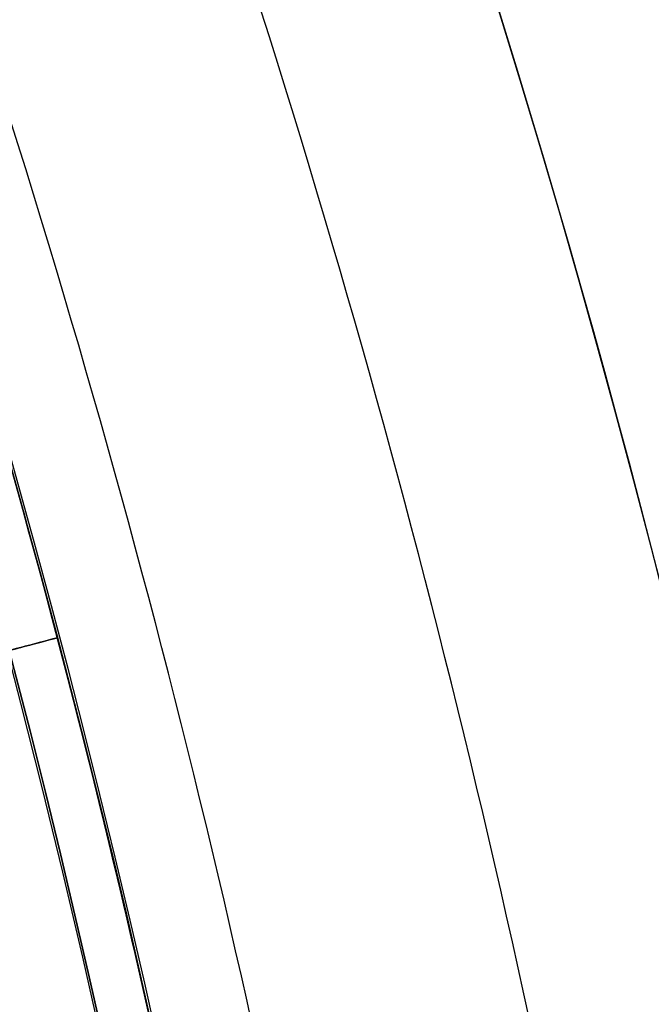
# Model space of a CAD drawing. Header units: millimetres. Extents: x -1649 to 240, y -242 to 238.
# Tile 1009 of 1056: x 21.06 to 22.38, y 2.99 to 5.04. Entities that reach past the tile are written whole.
import ezdxf

# ---------------------------------------------------------------- set-up
doc = ezdxf.new("R2010")
doc.units = ezdxf.units.MM
for name, color, linetype, true_color in [('BOMBILLA', 7, 'Continuous', 0xfff700), ('NEGRO', 7, 'Continuous', 0x292828), ('PANTALLA', 7, 'Continuous', 0xffffff)]:
    doc.layers.add(name, color=color, linetype=linetype, true_color=true_color)

# ---------------------------------------------------------------- blocks, each defined once
blk = doc.blocks.new('DOME M 29914')
at = {"layer": 'BOMBILLA', "extrusion": (0, 0, -1)}
blk.add_arc((-12.50152331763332, -0.01811837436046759, -330.6345638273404), 24.05871559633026, 0.8118392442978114, 180.8118392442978, dxfattribs=at)
at = {"layer": 'NEGRO', "extrusion": (0, 0, -1)}
for centre, radius, start, end in [((-12.49999999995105, -1.341600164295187e-10, -253.25), 211.4999999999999, 292.5907274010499, 112.5907273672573), ((-12.49999999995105, -1.341600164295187e-10, -253.5), 210, 329.857864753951, 149.8578647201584), ((-12.49999999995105, -1.341600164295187e-10, -253.25), 210.4999999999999, 292.5907274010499, 112.5907273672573), ((-12.49999999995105, -1.341600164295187e-10, -253.5), 206, 329.857864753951, 149.8578647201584), ((-12.49999999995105, -1.341600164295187e-10, -247), 199.5, 292.5907274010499, 112.5907273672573), ((-12.49999999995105, -1.341500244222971e-10, -258.5), 211.5, 292.590727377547, 112.5907273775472), ((-12.49999999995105, -1.341506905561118e-10, -248), 210.5, 292.590727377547, 112.5907273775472), ((-12.49999999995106, -1.341466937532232e-10, -258.4999999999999), 210.5, 292.5907273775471, 112.5907273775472), ((-12.49999999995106, -1.341513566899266e-10, -247.5), 199.5, 292.5907273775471, 112.5907273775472), ((-12.49999999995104, -1.341606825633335e-10, -259.5), 210, 329.8578647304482, 149.8578647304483), ((-12.49999999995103, -1.341431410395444e-10, -259.5), 206, 329.8578647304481, 149.8578647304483), ((-12.49999999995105, -1.341600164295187e-10, -253.25), 211.4999999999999, 112.5907273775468, 292.5907274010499), ((-12.49999999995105, -1.341950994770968e-10, -248), 211.5, 112.5907273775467, 292.5907273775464), ((-12.49999999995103, -1.341977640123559e-10, -258.4999999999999), 211.5, 112.5907273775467, 292.5907273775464), ((-12.49999999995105, -1.341600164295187e-10, -253.25), 210.4999999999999, 112.5907273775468, 292.5907274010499), ((-12.49999999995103, -1.341911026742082e-10, -258.5), 210.5, 112.5907273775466, 292.5907273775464), ((-12.49999999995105, -1.341600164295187e-10, -247), 199.5, 112.5907273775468, 292.5907274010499), ((-12.49999999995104, -1.341873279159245e-10, -247.5), 199.5, 112.5907273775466, 292.5907273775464), ((-12.49999999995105, -1.341600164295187e-10, -253.5), 210, 149.8578647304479, 329.857864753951), ((-12.49999999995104, -1.341280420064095e-10, -259.5), 210, 149.8578647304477, 329.8578647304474), ((-12.49999999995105, -1.341600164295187e-10, -253.5), 206, 149.8578647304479, 329.857864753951), ((-12.49999999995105, -1.341633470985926e-10, -259.5), 206, 149.8578647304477, 329.8578647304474), ((-12.49999999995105, -1.341600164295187e-10, -258.4999999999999), 32.49999999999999, 359.8578647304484, 179.857864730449), ((-12.49999999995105, -1.341600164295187e-10, -257.5), 32.49999999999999, 359.8578647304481, 179.8578647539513), ((-12.49999999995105, -1.341600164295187e-10, -265.119279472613), 28.40000000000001, 60.27582303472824, 240.2758230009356), ((-12.49999999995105, -1.341569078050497e-10, -265.619279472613), 26.30000000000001, 60.27582301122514, 240.2758230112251), ((-12.49999999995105, -1.341600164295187e-10, -264.369279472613), 26.30000000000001, 60.27582303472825, 240.2758230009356), ((-12.49999999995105, -1.341582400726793e-10, -267.119279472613), 28.40000000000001, 60.27582301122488, 240.2758230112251), ((-12.49999999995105, -1.341606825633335e-10, -256.4999999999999), 26, 47.96210538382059, 227.9621053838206), ((-12.49999999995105, -1.341600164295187e-10, -252.7), 21.75, 47.96210538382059, 227.9621053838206), ((-12.49999999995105, -1.341571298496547e-10, -275.919279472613), 23.10000000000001, 60.27582301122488, 240.2758230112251), ((-12.49999999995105, -1.341600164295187e-10, -272.367860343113), 20.59548659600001, 60.27582303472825, 240.2758230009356), ((-12.49999999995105, -1.341600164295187e-10, -269.367860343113), 20.59548659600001, 60.27582303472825, 240.2758230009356), ((-12.49999999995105, -1.34159128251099e-10, -252.7), 20.95, 47.96210538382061, 227.9621053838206), ((-12.49999999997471, -1.755200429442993e-10, -275.919279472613), 21.85790949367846, 83.90274094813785, 240.2758230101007), ((-12.49999999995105, -1.341615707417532e-10, -221), 20.95, 47.96210538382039, 227.9621053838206), ((-12.49999999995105, -1.341600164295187e-10, -266.814368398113), 20.59548659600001, 60.27582303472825, 201.1826835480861), ((-12.49999999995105, -1.341600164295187e-10, -276.771747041), 19.85, 60.46726941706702, 214.6648046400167), ((-12.49999999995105, -1.341600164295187e-10, -273.771747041), 19.85, 60.46726941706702, 214.6648046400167), ((-12.49999999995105, -1.341600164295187e-10, -270.771747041), 19.85, 60.46726941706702, 214.6648046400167), ((-12.49999999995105, -1.341600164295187e-10, -267.771747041), 19.85, 60.46726941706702, 214.6648046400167), ((-12.49999999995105, -1.341600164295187e-10, -264.771747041), 19.85, 60.46726941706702, 214.6648046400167), ((-12.49999999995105, -1.341600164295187e-10, -261.771747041), 19.85, 60.46726941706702, 214.6648046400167), ((-12.49999999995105, -1.341600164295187e-10, -258.771747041), 19.85, 60.46726941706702, 214.6648046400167), ((-12.49999999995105, -1.341600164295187e-10, -255.771747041), 19.85, 60.46726941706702, 214.6648046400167), ((-12.49999999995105, -1.341600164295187e-10, -252.771747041), 19.85, 60.46726941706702, 214.6648046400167), ((-12.49999999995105, -1.341600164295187e-10, -249.771747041), 19.85, 60.46726941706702, 214.6648046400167), ((-12.49999999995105, -1.341600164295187e-10, -246.771747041), 19.85, 60.46726941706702, 214.6648046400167), ((-12.49999999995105, -1.341600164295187e-10, -243.771747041), 19.85, 60.46726941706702, 214.6648046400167), ((-12.49999999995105, -1.341600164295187e-10, -279.483031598), 19.85, 95.18009895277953, 227.9621053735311), ((-12.49999999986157, -1.448785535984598e-10, -267.1192794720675), 23.09999999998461, 127.3777590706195, 173.1738869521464), ((-12.49999999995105, -1.341600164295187e-10, -271.519279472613), 23.10000000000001, 127.3777590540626, 173.1738869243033)]:
    blk.add_arc(centre, radius, start, end, dxfattribs=at)
at = {"layer": 'NEGRO'}
for centre, radius, start, end in [((12.49999999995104, -1.341891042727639e-10, 248), 211.5, 67.4092726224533, 247.4092726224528), ((12.49999999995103, -1.341704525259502e-10, 246.5), 210, 67.4092726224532, 247.4092726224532), ((12.49999999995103, -1.341822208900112e-10, 247.5), 210, 67.40927262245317, 210.1421352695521), ((12.49999999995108, -1.341893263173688e-10, 247.5), 210.0000000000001, 67.40927262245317, 210.1421352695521), ((12.49999999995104, -1.341498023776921e-10, 247.5), 206, 30.14213526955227, 210.1421352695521), ((12.49999999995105, -1.341773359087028e-10, 246.5), 199.5, 67.40927262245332, 247.4092726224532), ((12.49999999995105, -1.341449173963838e-10, 248), 210.5, 247.4092726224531, 67.4092726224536), ((12.49999999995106, -1.341553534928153e-10, 246.5), 210, 247.4092726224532, 67.4092726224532), ((12.49999999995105, -1.34168010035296e-10, 246.5), 199.5, 247.4092726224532, 67.4092726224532), ((12.49999999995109, -1.341751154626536e-10, 247.5), 210, 247.4092726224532, 30.14213526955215), ((12.49999999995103, -1.341253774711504e-10, 247.5), 210.0000000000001, 247.4092726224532, 30.14213526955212), ((12.49999999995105, -1.341600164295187e-10, 247.5), 206, 210.1421352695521, 30.14213526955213), ((12.49999999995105, -1.341600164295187e-10, 256.4999999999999), 32.49999999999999, 0.1421352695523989, 180.1421352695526), ((12.49999999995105, -1.341644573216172e-10, 263.1192794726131), 28.4, 299.7241769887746, 119.7241769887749), ((12.49999999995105, -1.341675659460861e-10, 263.1192794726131), 26.3, 299.7241769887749, 119.7241769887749), ((12.49999999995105, -1.341606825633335e-10, 255.7), 26, 312.0378946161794, 132.0378946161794), ((12.49999999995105, -1.341600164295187e-10, 256.1), 26, 312.0378946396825, 132.0378946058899), ((12.49999999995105, -1.34159128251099e-10, 255.7), 24.75, 312.0378946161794, 132.0378946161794), ((12.49999999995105, -1.34159128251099e-10, 256.4999999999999), 24.75, 312.0378946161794, 132.0378946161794), ((12.49999999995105, -1.341600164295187e-10, 267.859777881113), 21.85790949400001, 299.724177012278, 119.7241769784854), ((12.49999999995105, -1.341600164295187e-10, 270.859777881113), 21.85790949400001, 299.724177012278, 119.7241769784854), ((12.49999999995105, -1.341600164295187e-10, 273.758597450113), 21.85790949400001, 299.724177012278, 119.7241769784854), ((12.49999999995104, -1.341549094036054e-10, 221), 21.74999999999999, 312.0378946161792, 132.0378946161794), ((12.49999999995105, -1.341600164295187e-10, 236.85), 21.75, 312.0378946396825, 132.0378946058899), ((12.49999999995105, -1.341600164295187e-10, 275.419279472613), 21.09548659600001, 333.0305808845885, 101.2150559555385), ((12.49999999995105, -1.341600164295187e-10, 275.267597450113), 21.85790949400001, 299.724177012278, 17.76471930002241)]:
    blk.add_arc(centre, radius, start, end, dxfattribs=at)
for points, weights in [([(93.57808880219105, 194.866481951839, 246.9393398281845), (-296.1548751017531, 357.0226595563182, 246.9393398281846), (-458.3110527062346, -32.71030434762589, 246.9393398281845), (-68.57808880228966, -194.8664819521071, 246.9393398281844)], [0.8164906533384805, 0.2721635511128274, 0.2721635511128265, 0.8164906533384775]), ([(93.3064566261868, 194.2136297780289, 247.6464466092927), (-295.1208029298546, 355.826543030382, 247.6464466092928), (-456.7337161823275, -32.60071652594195, 247.6464466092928), (-68.3064566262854, -194.213629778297, 247.6464466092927)], [0.8164906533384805, 0.2721635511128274, 0.2721635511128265, 0.8164906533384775]), ([(-68.57808880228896, -194.8664819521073, 246.9393398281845), (321.1548751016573, -357.0226595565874, 246.9393398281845), (483.3110527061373, 32.71030434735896, 246.9393398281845), (93.57808880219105, 194.866481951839, 246.9393398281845)], [0.8164906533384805, 0.2721635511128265, 0.2721635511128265, 0.8164906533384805]), ([(-68.3064566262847, -194.2136297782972, 247.6464466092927), (320.1208029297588, -355.8265430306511, 247.6464466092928), (481.7337161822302, 32.600716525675, 247.6464466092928), (93.3064566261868, 194.2136297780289, 247.6464466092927)], [0.8164906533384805, 0.2721635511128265, 0.2721635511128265, 0.8164906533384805]), ([(27.65266094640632, -16.80636811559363, 254.821320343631), (61.2653971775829, 13.49895377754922, 254.8213203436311), (30.96007528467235, 47.11169000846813, 254.8213203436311), (-2.652660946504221, 16.80636811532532, 254.8213203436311)], [0.8164906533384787, 0.2721635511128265, 0.2721635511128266, 0.816490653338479]), ([(27.27386556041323, -16.38623235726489, 255.3870057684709), (60.04633027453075, 13.1614987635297, 255.3870057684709), (30.49859915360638, 45.93396347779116, 255.3870057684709), (-2.273865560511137, 16.38623235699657, 255.3870057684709)], [0.816490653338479, 0.2721635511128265, 0.2721635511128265, 0.816490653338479])]:
    blk.add_rational_spline(points, weights, degree=3, dxfattribs=at)
for points, weights, knots in [([(1.662298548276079, 18.98189755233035, 273.095866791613), (9.524808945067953, 23.4709924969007, 272.895818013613), (18.25872335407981, 21.08566604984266, 272.716459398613), (30.43253832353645, 17.76086557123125, 272.466459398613), (33.6400841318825, 5.55563230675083, 272.216459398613), (36.84762994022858, -6.649600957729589, 271.9664593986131), (27.88136077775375, -15.530033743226, 271.716459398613), (25.83675823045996, -17.55506279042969, 271.659451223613), (23.33770145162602, -18.98189755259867, 271.595866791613)], [0.949183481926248, 0.900100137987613, 1, 0.866025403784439, 1, 0.866025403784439, 1, 0.965925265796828, 0.94918348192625], [3.897535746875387, 3.897535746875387, 3.897535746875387, 3.928605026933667, 3.928605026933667, 3.970271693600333, 3.970271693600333, 4.011938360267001, 4.011938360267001, 4.022535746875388, 4.022535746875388, 4.022535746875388]), ([(1.662298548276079, 18.98189755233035, 270.095866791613), (9.524808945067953, 23.4709924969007, 269.8958180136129), (18.25872335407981, 21.08566604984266, 269.716459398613), (30.43253832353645, 17.76086557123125, 269.466459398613), (33.6400841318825, 5.55563230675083, 269.216459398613), (36.84762994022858, -6.649600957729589, 268.9664593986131), (27.88136077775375, -15.530033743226, 268.716459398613), (25.83675823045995, -17.55506279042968, 268.659451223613), (23.33770145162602, -18.98189755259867, 268.595866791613)], [0.949183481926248, 0.900100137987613, 1, 0.866025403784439, 1, 0.866025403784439, 1, 0.965925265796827, 0.949183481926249], [4.147535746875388, 4.147535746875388, 4.147535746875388, 4.178605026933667, 4.178605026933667, 4.220271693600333, 4.220271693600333, 4.261938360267, 4.261938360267, 4.272535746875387, 4.272535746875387, 4.272535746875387]), ([(23.33770145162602, -18.98189755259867, 265.623688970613), (25.83675823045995, -17.55506279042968, 265.6872734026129), (27.88136077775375, -15.530033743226, 265.744281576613), (36.84762994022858, -6.649600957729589, 265.994281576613), (33.6400841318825, 5.55563230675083, 266.244281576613), (30.43253832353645, 17.76086557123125, 266.494281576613), (18.25872335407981, 21.08566604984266, 266.744281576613), (9.524808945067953, 23.4709924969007, 266.923640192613), (1.662298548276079, 18.98189755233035, 267.123688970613)], [0.949183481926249, 0.965925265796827, 1, 0.866025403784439, 1, 0.866025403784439, 1, 0.900100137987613, 0.949183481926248], [0.0310692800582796, 0.0310692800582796, 0.0310692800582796, 0.0416666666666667, 0.0416666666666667, 0.0833333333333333, 0.0833333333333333, 0.125, 0.125, 0.156069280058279, 0.156069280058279, 0.156069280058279]), ([(23.33770145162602, -18.98189755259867, 268.623688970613), (25.83675823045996, -17.55506279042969, 268.687273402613), (27.88136077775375, -15.530033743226, 268.744281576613), (36.84762994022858, -6.649600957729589, 268.994281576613), (33.6400841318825, 5.55563230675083, 269.244281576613), (30.43253832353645, 17.76086557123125, 269.494281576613), (18.25872335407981, 21.08566604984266, 269.744281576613), (9.524808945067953, 23.4709924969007, 269.9236401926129), (1.662298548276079, 18.98189755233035, 270.123688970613)], [0.949183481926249, 0.965925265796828, 1, 0.866025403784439, 1, 0.866025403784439, 1, 0.900100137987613, 0.949183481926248], [0.281069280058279, 0.281069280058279, 0.281069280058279, 0.291666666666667, 0.291666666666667, 0.333333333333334, 0.333333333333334, 0.375, 0.375, 0.406069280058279, 0.406069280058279, 0.406069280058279]), ([(23.33770145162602, -18.98189755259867, 271.623688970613), (25.83675823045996, -17.55506279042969, 271.687273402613), (27.88136077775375, -15.530033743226, 271.744281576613), (36.84762994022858, -6.649600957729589, 271.994281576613), (33.6400841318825, 5.55563230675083, 272.244281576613), (30.43253832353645, 17.76086557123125, 272.494281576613), (18.25872335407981, 21.08566604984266, 272.744281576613), (9.524808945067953, 23.4709924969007, 272.923640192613), (1.662298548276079, 18.98189755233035, 273.123688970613)], [0.94918348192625, 0.965925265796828, 1, 0.866025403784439, 1, 0.866025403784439, 1, 0.900100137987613, 0.949183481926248], [0.53106928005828, 0.53106928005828, 0.53106928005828, 0.541666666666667, 0.541666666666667, 0.583333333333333, 0.583333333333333, 0.625, 0.625, 0.656069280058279, 0.656069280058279, 0.656069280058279]), ([(8.963931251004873, 21.56998899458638, 275.9192794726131), (13.66409499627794, 22.34050872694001, 275.8108141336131), (18.25872335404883, 21.08566605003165, 275.7164593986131), (30.43253832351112, 17.76086557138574, 275.466459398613), (33.64008413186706, 5.555632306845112, 275.2164593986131), (36.84762994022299, -6.649600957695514, 274.966459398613), (27.88136077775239, -15.53003374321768, 274.716459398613), (25.83675823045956, -17.55506279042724, 274.6594512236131), (23.33770145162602, -18.98189755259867, 274.5958667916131)], [0.935098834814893, 0.944834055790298, 1, 0.866025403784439, 1, 0.866025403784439, 1, 0.965925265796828, 0.94918348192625], [3.661448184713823, 3.661448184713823, 3.661448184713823, 3.678605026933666, 3.678605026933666, 3.720271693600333, 3.720271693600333, 3.761938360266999, 3.761938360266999, 3.772535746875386, 3.772535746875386, 3.772535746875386]), ([(23.33770145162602, -18.98189755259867, 274.623688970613), (25.83675823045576, -17.55506279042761, 274.687273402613), (27.88136077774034, -15.53003374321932, 274.744281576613), (36.84762994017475, -6.64960095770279, 274.994281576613), (33.64008413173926, 5.555632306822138, 275.244281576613), (30.4325383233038, 17.76086557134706, 275.4942815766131), (18.25872335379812, 21.08566604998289, 275.7442815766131), (14.27972322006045, 22.17237400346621, 275.825993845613), (10.17832927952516, 21.73425987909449, 275.919279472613)], [0.94918348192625, 0.965925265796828, 1, 0.866025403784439, 1, 0.866025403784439, 1, 0.951869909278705, 0.938321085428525], [0.78106928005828, 0.78106928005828, 0.78106928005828, 0.791666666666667, 0.791666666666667, 0.833333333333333, 0.833333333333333, 0.875, 0.875, 0.889968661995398, 0.889968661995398, 0.889968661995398]), ([(6.907576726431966, -20.47675540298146, 267.788785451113), (18.72983697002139, -23.70554248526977, 268.038785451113), (27.43717872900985, -15.08155832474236, 268.288785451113), (36.14452048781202, -6.457574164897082, 268.538785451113), (33.02960200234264, 5.39519707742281, 268.788785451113), (29.91468351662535, 17.24796832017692, 269.038785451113), (18.09242327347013, 20.47675540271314, 269.288785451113), (6.270163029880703, 23.70554248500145, 269.538785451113), (-2.437178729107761, 15.08155832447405, 269.788785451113), (-11.14452048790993, 6.457574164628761, 270.038785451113), (-8.029602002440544, -5.39519707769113, 270.288785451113), (-4.914683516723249, -17.24796832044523, 270.538785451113), (6.907576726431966, -20.47675540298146, 270.788785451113), (18.72983697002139, -23.70554248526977, 271.038785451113), (27.43717872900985, -15.08155832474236, 271.288785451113), (36.14452048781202, -6.457574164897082, 271.538785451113), (33.02960200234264, 5.39519707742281, 271.788785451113), (29.91468351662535, 17.24796832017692, 272.038785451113), (18.09242327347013, 20.47675540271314, 272.288785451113), (6.270163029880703, 23.70554248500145, 272.538785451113), (-2.437178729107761, 15.08155832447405, 272.788785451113), (-11.14452048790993, 6.457574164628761, 273.038785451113), (-8.029602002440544, -5.39519707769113, 273.288785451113), (-4.914683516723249, -17.24796832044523, 273.538785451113), (6.907576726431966, -20.47675540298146, 273.788785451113), (18.72983697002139, -23.70554248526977, 274.038785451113), (27.43717872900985, -15.08155832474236, 274.288785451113), (36.14452048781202, -6.457574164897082, 274.538785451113), (33.02960200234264, 5.39519707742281, 274.788785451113), (29.91468351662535, 17.24796832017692, 275.038785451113), (18.09242327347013, 20.47675540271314, 275.288785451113), (12.34638650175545, 22.04606016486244, 275.4102942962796), (6.622775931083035, 20.39683669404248, 275.5505617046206)], [1, 0.866025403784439, 1, 0.866025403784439, 1, 0.866025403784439, 1, 0.866025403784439, 1, 0.866025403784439, 1, 0.866025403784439, 1, 0.866025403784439, 1, 0.866025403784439, 1, 0.866025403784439, 1, 0.866025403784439, 1, 0.866025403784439, 1, 0.866025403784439, 1, 0.866025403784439, 1, 0.866025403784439, 1, 0.866025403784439, 1, 0.9300682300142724, 0.9331421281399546], [0, 0, 0, 0.0416666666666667, 0.0416666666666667, 0.0833333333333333, 0.0833333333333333, 0.125, 0.125, 0.166666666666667, 0.166666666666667, 0.208333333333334, 0.208333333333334, 0.25, 0.25, 0.291666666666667, 0.291666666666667, 0.333333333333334, 0.333333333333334, 0.375, 0.375, 0.416666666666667, 0.416666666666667, 0.458333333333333, 0.458333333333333, 0.5, 0.5, 0.541666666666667, 0.541666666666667, 0.583333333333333, 0.583333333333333, 0.625, 0.625, 0.646749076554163, 0.646749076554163, 0.646749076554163]), ([(6.907576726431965, -20.47675540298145, 265.680037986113), (18.72983697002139, -23.70554248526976, 265.930037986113), (27.43717872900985, -15.08155832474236, 266.180037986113), (36.14452048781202, -6.457574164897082, 266.430037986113), (33.02960200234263, 5.395197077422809, 266.680037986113), (29.91468351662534, 17.24796832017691, 266.930037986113), (18.09242327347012, 20.47675540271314, 267.180037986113), (6.270163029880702, 23.70554248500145, 267.430037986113), (-2.437178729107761, 15.08155832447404, 267.680037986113), (-11.14452048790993, 6.457574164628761, 267.9300379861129), (-8.029602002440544, -5.39519707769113, 268.180037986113), (-4.914683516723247, -17.24796832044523, 268.430037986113), (6.907576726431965, -20.47675540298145, 268.680037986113), (18.72983697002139, -23.70554248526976, 268.930037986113), (27.43717872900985, -15.08155832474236, 269.180037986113), (36.14452048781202, -6.457574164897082, 269.430037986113), (33.02960200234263, 5.395197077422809, 269.680037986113), (29.91468351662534, 17.24796832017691, 269.930037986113), (18.09242327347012, 20.47675540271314, 270.180037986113), (6.270163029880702, 23.70554248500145, 270.430037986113), (-2.437178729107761, 15.08155832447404, 270.680037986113), (-11.14452048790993, 6.457574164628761, 270.9300379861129), (-8.029602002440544, -5.39519707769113, 271.180037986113), (-4.914683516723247, -17.24796832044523, 271.430037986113), (6.907576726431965, -20.47675540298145, 271.680037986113), (18.72983697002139, -23.70554248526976, 271.930037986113), (27.43717872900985, -15.08155832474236, 272.180037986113), (36.14452048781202, -6.457574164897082, 272.430037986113), (33.02960200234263, 5.395197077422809, 272.680037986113), (29.91468351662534, 17.24796832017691, 272.930037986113), (18.09242327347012, 20.47675540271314, 273.180037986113), (6.270163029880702, 23.70554248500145, 273.430037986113), (-2.437178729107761, 15.08155832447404, 273.680037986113), (-11.14452048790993, 6.457574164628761, 273.9300379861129), (-8.029602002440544, -5.39519707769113, 274.180037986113), (-4.914683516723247, -17.24796832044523, 274.430037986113), (6.907576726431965, -20.47675540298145, 274.680037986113), (18.72983697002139, -23.70554248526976, 274.930037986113), (27.43717872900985, -15.08155832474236, 275.180037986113), (33.52303629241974, -9.053962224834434, 275.3547714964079), (33.72102674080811, -0.4906464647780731, 275.5505846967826)], [1, 0.866025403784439, 1, 0.866025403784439, 1, 0.866025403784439, 1, 0.866025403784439, 1, 0.866025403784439, 1, 0.866025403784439, 1, 0.866025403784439, 1, 0.866025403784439, 1, 0.866025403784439, 1, 0.866025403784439, 1, 0.866025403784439, 1, 0.866025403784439, 1, 0.866025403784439, 1, 0.866025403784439, 1, 0.866025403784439, 1, 0.866025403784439, 1, 0.866025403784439, 1, 0.866025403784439, 1, 0.866025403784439, 1, 0.9024248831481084, 0.946979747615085], [0, 0, 0, 0.0416666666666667, 0.0416666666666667, 0.0833333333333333, 0.0833333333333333, 0.125, 0.125, 0.166666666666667, 0.166666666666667, 0.208333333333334, 0.208333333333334, 0.25, 0.25, 0.291666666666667, 0.291666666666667, 0.333333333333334, 0.333333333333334, 0.375, 0.375, 0.416666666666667, 0.416666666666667, 0.458333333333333, 0.458333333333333, 0.5, 0.5, 0.541666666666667, 0.541666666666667, 0.583333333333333, 0.583333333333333, 0.625, 0.625, 0.666666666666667, 0.666666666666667, 0.708333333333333, 0.708333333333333, 0.75, 0.75, 0.791666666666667, 0.791666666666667, 0.8220129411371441, 0.8220129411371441, 0.8220129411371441])]:
    blk.add_rational_spline(points, weights, degree=2, knots=knots, dxfattribs=at)
blk.add_open_spline([(18.48443338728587, 20.74973730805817, 275.919279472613), (19.35575120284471, 20.48711550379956, 275.9083980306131), (20.27342974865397, 20.15016631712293, 275.8963149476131), (21.69216523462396, 19.50099676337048, 275.8763878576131), (22.17199633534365, 19.26065298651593, 275.8694450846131), (22.89757057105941, 18.86037858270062, 275.858580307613), (23.14039158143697, 18.72032967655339, 275.854883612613), (23.50542174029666, 18.49986923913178, 275.849225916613), (23.68813566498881, 18.38704258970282, 275.8463689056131), (23.90149994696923, 18.25077307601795, 275.842986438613), (24.00821219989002, 18.18146720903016, 275.8412828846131), (24.05395038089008, 18.15151251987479, 275.840550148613), (24.08444323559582, 18.13148655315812, 275.840061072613), (24.11007191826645, 18.11458923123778, 275.839649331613), (24.42630709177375, 17.9057459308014, 275.8345652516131), (25.01510581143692, 17.51419543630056, 275.8249735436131), (26.22181172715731, 16.53381804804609, 275.803707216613), (26.67693726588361, 16.14045988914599, 275.795471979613), (27.41556195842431, 15.42957026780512, 275.781399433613), (27.67099637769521, 15.17243367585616, 275.776421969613), (28.0641049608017, 14.7537064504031, 275.7685258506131), (28.19679351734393, 14.60862683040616, 275.765822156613), (28.39775291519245, 14.38241054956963, 275.7616591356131), (28.49871353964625, 14.26715328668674, 275.7595507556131), (28.60028548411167, 14.1486095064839, 275.757402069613), (28.66812327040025, 14.06884310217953, 275.7559606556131), (28.71064586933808, 14.01839571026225, 275.755052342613), (29.55193333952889, 13.01426279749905, 275.737016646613), (30.20574103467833, 12.059622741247, 275.721291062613), (31.00008937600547, 10.72252365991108, 275.700348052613), (31.23386559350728, 10.29231236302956, 275.693807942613), (31.54510148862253, 9.675933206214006, 275.684659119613), (31.64227287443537, 9.475280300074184, 275.681719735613), (31.77902072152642, 9.182089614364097, 275.677475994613), (31.84514189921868, 9.03744012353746, 275.675395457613), (31.90803925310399, 8.895806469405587, 275.673376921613), (31.94927133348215, 8.802064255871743, 275.672045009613), (31.96229507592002, 8.772321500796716, 275.671623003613), (32.20680301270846, 8.205554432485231, 275.663619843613), (32.39924887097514, 7.706340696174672, 275.6567893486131), (32.65418010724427, 6.968114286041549, 275.646968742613), (32.73353609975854, 6.723797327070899, 275.6437660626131), (32.84460121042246, 6.360362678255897, 275.639068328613), (32.89814163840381, 6.179404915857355, 275.636746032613), (32.94878129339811, 5.999656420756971, 275.634463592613), (32.98190618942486, 5.880100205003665, 275.632950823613), (32.99334703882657, 5.838400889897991, 275.632424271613), (33.17997649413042, 5.141449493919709, 275.6236678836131), (33.30191229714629, 4.574919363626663, 275.6165701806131), (33.4405595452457, 3.812165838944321, 275.606952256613), (33.47936019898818, 3.57237186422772, 275.603917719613), (33.52876707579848, 3.234938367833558, 275.599623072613), (33.54376754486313, 3.126167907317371, 275.598234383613), (33.56433071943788, 2.968626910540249, 275.596215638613), (33.57086200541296, 2.917048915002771, 275.595553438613), (33.58332035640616, 2.815771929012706, 275.594250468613), (33.5873708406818, 2.782280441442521, 275.593819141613), (33.83558952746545, 0.63848319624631, 275.5661156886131), (33.76786749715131, -1.437404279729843, 275.538482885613), (33.21148172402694, -4.507285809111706, 275.494522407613), (32.9508241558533, -5.515839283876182, 275.4799700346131), (32.45171184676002, -6.990387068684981, 275.4582931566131), (32.26734485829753, -7.475529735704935, 275.451092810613), (31.96460109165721, -8.19174093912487, 275.4403302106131), (31.80668311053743, -8.546971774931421, 275.434958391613), (31.63911596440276, -8.897535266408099, 275.429600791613), (31.52528050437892, -9.130168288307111, 275.426032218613), (31.47577460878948, -9.22940691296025, 275.424505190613), (30.86822544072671, -10.41525660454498, 275.406173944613), (30.27394634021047, -11.35772960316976, 275.3911834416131), (29.35581418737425, -12.61431470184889, 275.370653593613), (29.04519414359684, -13.00711738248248, 275.364136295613), (28.57810632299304, -13.55942320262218, 275.354849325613), (28.42220958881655, -13.73738035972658, 275.351835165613), (28.18870702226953, -13.99541006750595, 275.3474361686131), (28.07204065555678, -14.12219874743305, 275.345267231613), (27.93621182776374, -14.26629430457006, 275.3427902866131), (27.86838401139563, -14.33739505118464, 275.341565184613), (27.83933521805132, -14.36766484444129, 275.3410430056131), (27.81997404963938, -14.38779993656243, 275.340695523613), (27.81960067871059, -14.38820649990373, 275.340688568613), (27.19323878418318, -15.03703364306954, 275.329482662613), (26.67336668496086, -15.50024228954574, 275.3208170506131), (26.08251844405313, -16.00155564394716, 275.311119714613), (25.91664440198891, -16.13621768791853, 275.3084374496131), (25.71839924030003, -16.29423691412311, 275.305239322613), (25.66072522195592, -16.33956283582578, 275.304310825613), (25.58715126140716, -16.3969445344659, 275.303124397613), (25.553596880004, -16.42298171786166, 275.302582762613), (25.52493772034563, -16.44509873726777, 275.302118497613), (25.50692360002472, -16.45897776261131, 275.301826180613), (25.51454146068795, -16.45313738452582, 275.301950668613), (24.72280727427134, -17.06111710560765, 275.289047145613), (23.85544621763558, -17.64243163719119, 275.2751910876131), (22.88069400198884, -18.18146319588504, 275.2599914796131)], degree=3, knots=[2.799574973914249, 2.799574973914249, 2.799574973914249, 2.799574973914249, 2.862074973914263, 2.862074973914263, 2.893324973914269, 2.893324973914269, 2.908949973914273, 2.908949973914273, 2.916762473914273, 2.920668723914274, 2.922621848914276, 2.923598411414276, 2.923598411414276, 2.924574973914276, 2.924574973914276, 2.987074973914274, 2.987074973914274, 3.018324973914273, 3.018324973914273, 3.033949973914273, 3.033949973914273, 3.041762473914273, 3.041762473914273, 3.045668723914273, 3.047621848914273, 3.047621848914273, 3.049574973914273, 3.049574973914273, 3.112074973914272, 3.112074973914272, 3.143324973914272, 3.143324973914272, 3.15894997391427, 3.15894997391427, 3.16676247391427, 3.17066872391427, 3.17066872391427, 3.17457497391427, 3.17457497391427, 3.205824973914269, 3.205824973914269, 3.221449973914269, 3.221449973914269, 3.229262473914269, 3.233168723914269, 3.233168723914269, 3.237074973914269, 3.237074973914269, 3.268324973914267, 3.268324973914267, 3.283949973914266, 3.283949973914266, 3.291762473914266, 3.291762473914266, 3.295668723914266, 3.295668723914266, 3.299574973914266, 3.299574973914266, 3.424574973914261, 3.424574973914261, 3.487074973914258, 3.487074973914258, 3.518324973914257, 3.518324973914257, 3.533949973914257, 3.541762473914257, 3.541762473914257, 3.549574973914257, 3.549574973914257, 3.612074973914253, 3.612074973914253, 3.643324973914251, 3.643324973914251, 3.658949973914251, 3.658949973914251, 3.66676247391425, 3.67066872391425, 3.67262184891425, 3.67359841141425, 3.67359841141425, 3.67457497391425, 3.67457497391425, 3.70582497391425, 3.70582497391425, 3.72144997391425, 3.72144997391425, 3.72926247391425, 3.72926247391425, 3.73316872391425, 3.73512184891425, 3.73512184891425, 3.73707497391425, 3.73707497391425, 3.799574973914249, 3.799574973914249, 3.799574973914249, 3.799574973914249], dxfattribs=at)
for points in [[(33.6400841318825, 5.555632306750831, 269.216459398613), (32.41911987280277, 5.234761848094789, 268.3611115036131)], [(33.6400841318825, 5.555632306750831, 272.216459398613), (32.41911987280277, 5.234761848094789, 271.3611115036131)], [(33.6400841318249, 5.555632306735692, 275.2164593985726), (32.41911987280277, 5.234761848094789, 274.3611115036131)], [(32.41911987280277, 5.234761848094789, 267.1157943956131), (33.6400841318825, 5.555632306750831, 266.244281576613)], [(32.41911987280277, 5.234761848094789, 270.1157943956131), (33.6400841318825, 5.555632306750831, 269.244281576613)], [(32.41911987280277, 5.234761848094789, 273.1157943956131), (33.6400841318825, 5.555632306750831, 272.244281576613)], [(33.10368513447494, 5.414666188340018, 275.6271581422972), (33.6400841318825, 5.555632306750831, 275.244281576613)]]:
    blk.add_open_spline(points, degree=1, dxfattribs=at)
at = {"layer": 'PANTALLA', "extrusion": (0, 0, -1)}
for radius in [210, 206]:
    blk.add_arc((-12.49999999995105, -1.341611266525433e-10, -259.5), radius, 59.85786473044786, 239.8578647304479, dxfattribs=at)
at = {"layer": 'PANTALLA'}
for radius in [210, 206]:
    blk.add_arc((12.49999999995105, -1.341600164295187e-10, 259.5), radius, 120.1421352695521, 300.1421352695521, dxfattribs=at)
at = {"layer": 'PANTALLA', "extrusion": (0.864782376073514, 0.5021468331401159, 3.049165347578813e-17)}
for radius in [210, 206]:
    blk.add_arc((-6.276835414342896, 259.5, 10.80977970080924), radius, 0, 180, dxfattribs=at)
at = {"layer": 'PANTALLA', "extrusion": (0.502146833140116, -0.864782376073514, 0)}
for centre, radius, start in [((10.80977970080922, 259.5000000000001, 6.276835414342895), 210, 358.5434189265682), ((10.80977970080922, 259.5000000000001, 6.276835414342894), 206, 358.5151295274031)]:
    blk.add_arc(centre, radius, start, 180, dxfattribs=at)
at = {"layer": 'PANTALLA'}
for points, knots in [([(-152.2349515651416, 130.1303219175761, 254.1619244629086), (-148.4311605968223, 134.9456279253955, 254.1619244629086), (-144.4180670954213, 139.5918377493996, 254.1619244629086), (-135.9963979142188, 148.5192942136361, 254.1619244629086), (-131.5918717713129, 152.7962481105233, 254.1619244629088), (-124.7138543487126, 158.9127901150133, 254.1619244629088), (-122.3769522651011, 160.9009771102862, 254.1619244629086), (-117.6176894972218, 164.7734917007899, 254.1619244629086), (-115.1959005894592, 166.6573540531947, 254.1619244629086), (-111.5026355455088, 169.4024914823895, 254.1619244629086), (-110.2615802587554, 170.3039992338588, 254.1619244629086), (-107.7599337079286, 172.0796504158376, 254.1619244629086), (-106.4994175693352, 172.9537405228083, 254.1619244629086), (-103.9594537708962, 174.6741348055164, 254.1619244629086), (-102.6800823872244, 175.520387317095, 254.1619244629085), (-100.7472989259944, 176.7686126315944, 254.1619244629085), (-100.1007342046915, 177.1811721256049, 254.1619244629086), (-98.8032001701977, 177.9991313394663, 254.1619244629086), (-98.15215282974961, 178.4045800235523, 254.1619244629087), (-97.49894991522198, 178.806420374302, 254.1619244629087), (-96.74110677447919, 179.2726337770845, 254.1619244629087), (-95.98024954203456, 179.7340592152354, 254.1619244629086), (-94.45285327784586, 180.6471250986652, 254.1619244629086), (-93.68619060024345, 181.0988390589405, 254.1619244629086), (-92.91676112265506, 181.5456180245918, 254.1619244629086), (-92.14730831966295, 181.9924105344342, 254.1619244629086), (-91.37496414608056, 182.4343399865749, 254.1619244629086), (-89.82484464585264, 183.3082725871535, 254.1619244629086), (-89.04694384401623, 183.7403460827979, 254.1619244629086), (-88.2664026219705, 184.1674158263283, 254.1619244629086), (-87.59360014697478, 184.5355367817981, 254.1619244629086), (-86.91874742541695, 184.8999885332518, 254.1619244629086), (-85.56516968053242, 185.6214309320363, 254.1619244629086), (-84.88636327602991, 185.9784647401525, 254.1619244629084), (-82.84422539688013, 187.0383287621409, 254.1619244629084), (-81.47507822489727, 187.7299720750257, 254.1619244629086), (-78.72187086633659, 189.0831246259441, 254.1619244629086), (-77.33789335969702, 189.7445932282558, 254.1619244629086), (-74.55568938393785, 191.0370767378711, 254.1619244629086), (-73.15754646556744, 191.6680528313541, 254.1619244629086), (-68.94266623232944, 193.5148800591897, 254.1619244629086), (-66.1060665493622, 194.6843676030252, 254.1619244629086), (-60.38365236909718, 196.8981714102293, 254.1619244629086), (-57.49852536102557, 197.9422217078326, 254.1619244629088), (-48.77692298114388, 200.883796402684, 254.1619244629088), (-42.87909702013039, 202.5890336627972, 254.1619244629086), (-30.95104446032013, 205.4779007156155, 254.1619244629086), (-24.92655343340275, 206.6601414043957, 254.1619244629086), (-18.85895380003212, 207.5767833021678, 254.1619244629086), (-11.78366055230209, 208.6456590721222, 254.1619244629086), (-4.65834489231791, 209.3520919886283, 254.1619244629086), (9.636526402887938, 210.0345393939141, 254.1619244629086), (16.79673406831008, 210.0101076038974, 254.1619244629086), (38.24090065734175, 208.8396227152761, 254.1619244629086), (52.42274021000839, 206.5980561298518, 254.1619244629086), (66.26563000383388, 202.9304363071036, 254.1619244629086), (80.09839053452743, 199.2655001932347, 254.1619244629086), (93.52017523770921, 194.1958114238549, 254.1619244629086), (112.7181359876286, 184.6048689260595, 254.1619244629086), (118.9472309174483, 181.0845643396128, 254.1619244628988), (131.0218246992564, 173.4220559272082, 254.1619244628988), (136.8594390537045, 169.2848555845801, 254.1619244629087), (142.474544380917, 164.8578865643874, 254.1619244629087), (152.8431851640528, 156.6832132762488, 254.1619244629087), (162.4174956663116, 147.5485799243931, 254.1619244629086), (179.722944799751, 127.6022165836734, 254.1619244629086), (187.4154922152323, 116.8349670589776, 254.1619244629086), (194.0456180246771, 105.416761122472, 254.1619244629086), (200.6757438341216, 93.99855518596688, 254.1619244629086), (206.2138776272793, 81.98031812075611, 254.1619244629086), (214.9589424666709, 57.06325928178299, 254.1619244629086), (218.1463719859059, 44.22000264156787, 254.1619244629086), (220.1063333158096, 31.16272319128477, 254.1619244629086), (221.167744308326, 24.09159391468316, 254.1619244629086), (221.8671954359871, 16.9708540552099, 254.1619244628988), (222.5367079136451, 2.68584081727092, 254.1619244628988), (222.5063320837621, -4.469104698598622, 254.1619244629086), (221.3196483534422, -25.89664904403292, 254.1619244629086), (219.0695100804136, -40.06643826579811, 254.1619244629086), (215.3956309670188, -53.89682628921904, 254.1619244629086), (211.7190615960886, -67.73734183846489, 254.1619244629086), (206.6359550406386, -81.16534323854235, 254.1619244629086), (197.0227043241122, -100.369710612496, 254.1619244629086), (193.4946289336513, -106.6004292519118, 254.1619244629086), (185.8159999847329, -118.6771729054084, 254.1619244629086), (181.6704677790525, -124.5153004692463, 254.1619244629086), (177.2349515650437, -130.1303219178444, 254.1619244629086), (173.4311605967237, -134.9456279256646, 254.1619244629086), (169.4180670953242, -139.5918377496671, 254.1619244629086), (160.9963979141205, -148.5192942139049, 254.1619244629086), (156.5918717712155, -152.7962481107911, 254.1619244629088), (149.7138543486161, -158.9127901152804, 254.1619244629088), (147.3769522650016, -160.9009771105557, 254.1619244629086), (142.6176894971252, -164.7734917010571, 254.1619244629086), (140.1959005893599, -166.6573540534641, 254.1619244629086), (136.5026355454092, -169.4024914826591, 254.1619244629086), (135.2615802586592, -170.3039992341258, 254.1619244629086), (132.7599337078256, -172.0796504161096, 254.1619244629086), (131.4994175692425, -172.9537405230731, 254.1619244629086), (128.9594537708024, -174.6741348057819, 254.1619244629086), (127.6800823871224, -175.520387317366, 254.1619244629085), (125.7472989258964, -176.7686126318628, 254.1619244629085), (125.1007342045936, -177.1811721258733, 254.1619244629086), (123.8032001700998, -177.9991313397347, 254.1619244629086), (123.1521528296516, -178.4045800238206, 254.1619244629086), (122.498949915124, -178.8064203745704, 254.1619244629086), (121.7411067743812, -179.2726337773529, 254.1619244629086), (120.9802495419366, -179.7340592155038, 254.1619244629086), (119.4528532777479, -180.6471250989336, 254.1619244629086), (118.6861906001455, -181.0988390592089, 254.1619244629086), (117.9167611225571, -181.5456180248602, 254.1619244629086), (117.147308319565, -181.9924105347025, 254.1619244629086), (116.3749641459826, -182.4343399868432, 254.1619244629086), (114.8248446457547, -183.3082725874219, 254.1619244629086), (114.0469438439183, -183.7403460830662, 254.1619244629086), (113.2664026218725, -184.1674158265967, 254.1619244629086), (112.5936001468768, -184.5355367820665, 254.1619244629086), (111.918747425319, -184.8999885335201, 254.1619244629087), (110.5651696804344, -185.6214309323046, 254.1619244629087), (109.8863632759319, -185.9784647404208, 254.1619244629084), (107.8442253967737, -187.0383287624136, 254.1619244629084), (106.4750782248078, -187.7299720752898, 254.1619244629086), (103.7218708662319, -189.0831246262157, 254.1619244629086), (102.3378933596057, -189.744593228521, 254.1619244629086), (99.55568938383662, -191.037076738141, 254.1619244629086), (98.15754646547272, -191.6680528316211, 254.1619244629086), (93.94266623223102, -193.5148800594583, 254.1619244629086), (91.10606654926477, -194.6843676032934, 254.1619244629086), (85.38365236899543, -196.8981714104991, 254.1619244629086), (82.49852536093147, -197.9422217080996, 254.1619244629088), (73.7769229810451, -200.8837964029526, 254.1619244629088), (67.8790970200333, -202.5890336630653, 254.1619244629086), (55.9510444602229, -205.4779007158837, 254.1619244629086), (49.92655343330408, -206.6601414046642, 254.1619244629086), (43.85895379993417, -207.5767833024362, 254.1619244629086), (36.78366055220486, -208.6456590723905, 254.1619244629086), (29.65834489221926, -209.3520919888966, 254.1619244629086), (15.36347359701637, -210.0345393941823, 254.1619244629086), (8.20326593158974, -210.0101076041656, 254.1619244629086), (-13.24090065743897, -208.8396227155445, 254.1619244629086), (-27.4227402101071, -206.5980561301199, 254.1619244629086), (-41.26563000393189, -202.9304363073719, 254.1619244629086), (-55.0983905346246, -199.2655001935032, 254.1619244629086), (-68.52017523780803, -194.1958114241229, 254.1619244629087), (-87.71813598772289, -184.6048689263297, 254.1619244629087), (-93.94723091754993, -181.0845643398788, 254.1619244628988), (-106.0218246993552, -173.422055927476, 254.1619244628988), (-111.8594390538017, -169.284855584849, 254.1619244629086), (-117.474544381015, -164.8578865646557, 254.1619244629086), (-127.8431851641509, -156.683213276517, 254.1619244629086), (-137.4174956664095, -147.5485799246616, 254.1619244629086), (-154.7229447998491, -127.6022165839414, 254.1619244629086), (-162.4154922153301, -116.8349670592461, 254.1619244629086), (-169.045618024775, -105.4167611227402, 254.1619244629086), (-175.6757438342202, -93.99855518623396, 254.1619244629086), (-181.2138776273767, -81.98031812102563, 254.1619244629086), (-189.9589424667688, -57.06325928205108, 254.1619244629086), (-193.1463719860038, -44.22000264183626, 254.1619244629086), (-195.1063333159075, -31.16272319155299, 254.1619244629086), (-196.1677443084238, -24.09159391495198, 254.1619244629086), (-196.8671954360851, -16.97085405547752, 254.1619244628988), (-197.5367079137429, -2.685840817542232, 254.1619244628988), (-197.5063320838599, 4.469104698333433, 254.1619244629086), (-196.3196483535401, 25.89664904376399, 254.1619244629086), (-194.0695100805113, 40.06643826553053, 254.1619244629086), (-190.3956309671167, 53.8968262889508, 254.1619244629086), (-186.7190615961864, 67.7373418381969, 254.1619244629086), (-181.6359550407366, 81.16534323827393, 254.1619244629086), (-172.0227043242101, 100.3697106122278, 254.1619244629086), (-168.4946289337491, 106.6004292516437, 254.1619244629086), (-160.8159999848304, 118.6771729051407, 254.1619244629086), (-156.6704677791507, 124.5153004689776, 254.1619244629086), (-152.2349515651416, 130.1303219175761, 254.1619244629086)], [0, 0, 0, 0, 18.41104059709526, 18.41104059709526, 36.82208119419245, 36.82208119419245, 46.02649567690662, 46.02649567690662, 55.23091015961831, 55.23091015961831, 59.83297919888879, 59.83297919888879, 64.43504823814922, 64.43504823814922, 69.0371172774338, 69.0371172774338, 71.33810861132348, 71.33810861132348, 73.63915176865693, 73.63915176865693, 73.63915176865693, 76.30845475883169, 76.30845475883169, 78.97783866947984, 78.97783866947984, 78.97783866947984, 81.64714165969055, 81.64714165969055, 84.31652557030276, 84.31652557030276, 84.31652557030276, 86.61741973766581, 86.61741973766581, 88.91836572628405, 88.91836572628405, 93.52044772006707, 93.52044772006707, 98.1225297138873, 98.1225297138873, 102.7246117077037, 102.7246117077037, 111.9290521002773, 111.9290521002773, 121.1334924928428, 121.1334924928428, 139.5445849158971, 139.5445849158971, 157.9556773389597, 157.9556773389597, 157.9556773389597, 179.4340849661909, 179.4340849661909, 200.912492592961, 200.912492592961, 243.8973990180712, 243.8973990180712, 243.8973990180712, 286.8508179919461, 286.8508179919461, 308.3135126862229, 308.3135126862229, 329.776207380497, 329.776207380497, 329.776207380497, 369.4162010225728, 369.4162010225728, 409.0561946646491, 409.0561946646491, 409.0561946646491, 448.696188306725, 448.696188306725, 488.3361819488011, 488.3361819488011, 488.3361819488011, 509.7988766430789, 509.7988766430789, 531.2615713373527, 531.2615713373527, 574.2149903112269, 574.2149903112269, 574.2149903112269, 617.1998967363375, 617.1998967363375, 638.678304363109, 638.678304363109, 660.1567119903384, 660.1567119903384, 660.1567119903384, 678.5677525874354, 678.5677525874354, 696.9787931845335, 696.9787931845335, 706.1832076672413, 706.1832076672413, 715.3876221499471, 715.3876221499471, 719.9896911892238, 719.9896911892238, 724.5917602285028, 724.5917602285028, 729.1938292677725, 729.1938292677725, 731.494820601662, 731.494820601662, 733.7958637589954, 733.7958637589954, 733.7958637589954, 736.4651667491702, 736.4651667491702, 739.1345506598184, 739.1345506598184, 739.1345506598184, 741.8038536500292, 741.8038536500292, 744.4732375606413, 744.4732375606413, 744.4732375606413, 746.774131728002, 746.774131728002, 749.0750777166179, 749.0750777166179, 753.6771597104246, 753.6771597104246, 758.2792417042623, 758.2792417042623, 762.8813236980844, 762.8813236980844, 772.0857640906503, 772.0857640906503, 781.2902044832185, 781.2902044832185, 799.7012969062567, 799.7012969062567, 818.1123893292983, 818.1123893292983, 818.1123893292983, 839.5907969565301, 839.5907969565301, 861.0692045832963, 861.0692045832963, 904.0541110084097, 904.0541110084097, 904.0541110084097, 947.007529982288, 947.007529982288, 968.4702246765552, 968.4702246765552, 989.9329193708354, 989.9329193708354, 989.9329193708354, 1029.572913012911, 1029.572913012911, 1069.212906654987, 1069.212906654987, 1069.212906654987, 1108.852900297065, 1108.852900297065, 1148.49289393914, 1148.49289393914, 1148.49289393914, 1169.955588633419, 1169.955588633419, 1191.418283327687, 1191.418283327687, 1234.371702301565, 1234.371702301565, 1234.371702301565, 1277.356608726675, 1277.356608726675, 1298.835016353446, 1298.835016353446, 1320.313423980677, 1320.313423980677, 1320.313423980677, 1320.313423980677]), ([(-149.0909969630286, 127.655217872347, 254.1619244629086), (-145.365156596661, 132.3715331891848, 254.1619244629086), (-141.434621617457, 136.9224697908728, 254.1619244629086), (-133.1867417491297, 145.6674422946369, 254.1619244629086), (-128.8733509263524, 149.8572858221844, 254.1619244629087), (-122.1379412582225, 155.8497960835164, 254.1619244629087), (-119.8495361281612, 157.797764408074, 254.1619244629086), (-115.1891182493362, 161.5921509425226, 254.1619244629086), (-112.8176637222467, 163.438114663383, 254.1619244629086), (-109.2012051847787, 166.128199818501, 254.1619244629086), (-107.9859664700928, 167.0116582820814, 254.1619244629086), (-105.536372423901, 168.7518204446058, 254.1619244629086), (-104.3020904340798, 169.6084720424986, 254.1619244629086), (-101.8149999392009, 171.2946085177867, 254.1619244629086), (-100.5622658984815, 172.1240429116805, 254.1619244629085), (-98.66973098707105, 173.3475126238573, 254.1619244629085), (-98.03663158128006, 173.7518986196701, 254.1619244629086), (-96.76612162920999, 174.5536704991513, 254.1619244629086), (-96.12863490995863, 174.9511042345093, 254.1619244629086), (-95.48903823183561, 175.3450101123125, 254.1619244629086), (-94.73142274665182, 175.8115997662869, 254.1619244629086), (-93.97073116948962, 176.2733104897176, 254.1619244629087), (-92.44355573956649, 177.1867566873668, 254.1619244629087), (-91.67694340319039, 177.6385685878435, 254.1619244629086), (-90.90751194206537, 178.0853487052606, 254.1619244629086), (-90.13805623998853, 178.5321428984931, 254.1619244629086), (-89.3656519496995, 178.9739800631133, 254.1619244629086), (-87.81531161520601, 179.8475323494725, 254.1619244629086), (-87.03724514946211, 180.2793205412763, 254.1619244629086), (-86.25649093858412, 180.7060055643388, 254.1619244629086), (-85.59732444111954, 181.0662424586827, 254.1619244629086), (-84.93615462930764, 181.422889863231, 254.1619244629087), (-83.61003127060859, 182.1288859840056, 254.1619244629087), (-82.9449982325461, 182.478276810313, 254.1619244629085), (-80.94431121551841, 183.5154566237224, 254.1619244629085), (-79.60297455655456, 184.1923022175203, 254.1619244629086), (-76.90572909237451, 185.5165160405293, 254.1619244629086), (-75.54990104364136, 186.1638446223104, 254.1619244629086), (-72.82432139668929, 187.4287125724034, 254.1619244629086), (-71.45465140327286, 188.046214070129, 254.1619244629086), (-67.3256565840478, 189.8536244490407, 254.1619244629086), (-64.5469222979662, 190.9981830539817, 254.1619244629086), (-58.9413591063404, 193.1648683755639, 254.1619244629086), (-56.1152016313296, 194.1867355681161, 254.1619244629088), (-47.57201051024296, 197.0659382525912, 254.1619244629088), (-41.79501502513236, 198.7352052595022, 254.1619244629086), (-30.1115958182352, 201.5635938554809, 254.1619244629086), (-24.21077317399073, 202.7213595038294, 254.1619244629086), (-18.26778639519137, 203.6193710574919, 254.1619244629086), (-11.32705264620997, 204.6681465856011, 254.1619244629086), (-4.337234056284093, 205.3613552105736, 254.1619244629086), (9.68582396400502, 206.0312089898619, 254.1619244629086), (16.70989230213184, 206.0074160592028, 254.1619244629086), (37.74635756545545, 204.8596571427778, 254.1619244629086), (51.65859407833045, 202.6609538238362, 254.1619244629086), (65.23832905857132, 199.0632401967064, 254.1619244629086), (78.80773697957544, 195.46826254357, 254.1619244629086), (91.9740039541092, 190.4952501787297, 254.1619244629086), (110.806487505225, 181.0871015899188, 254.1619244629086), (116.9169976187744, 177.6338775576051, 254.1619244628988), (128.7617233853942, 170.1173580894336, 254.1619244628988), (134.4882043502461, 166.0589709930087, 254.1619244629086), (139.9964106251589, 161.7163264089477, 254.1619244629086), (150.1676004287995, 153.6974069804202, 254.1619244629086), (159.5595835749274, 144.7367955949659, 254.1619244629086), (176.5354653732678, 125.170392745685, 254.1619244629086), (184.081506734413, 114.6082355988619, 254.1619244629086), (190.5853487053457, 103.4075119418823, 254.1619244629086), (197.0891906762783, 92.206788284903, 254.1619244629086), (202.5218252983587, 80.41745476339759, 254.1619244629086), (211.1002617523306, 55.97496897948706, 254.1619244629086), (214.2269331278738, 43.37632500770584, 254.1619244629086), (216.1494988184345, 30.56773757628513, 254.1619244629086), (217.190663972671, 23.63124902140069, 254.1619244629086), (217.8767546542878, 16.6460955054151, 254.1619244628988), (218.5334213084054, 2.63308789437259, 254.1619244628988), (218.5035684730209, -4.385615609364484, 254.1619244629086), (217.3392950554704, -25.40513425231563, 254.1619244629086), (215.1318531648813, -39.30508527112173, 254.1619244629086), (211.5277585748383, -52.87207454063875, 254.1619244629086), (207.9209210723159, -66.44938902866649, 254.1619244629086), (202.9342294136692, -79.62199421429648, 254.1619244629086), (193.5033376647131, -98.46100963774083, 254.1619244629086), (190.0421912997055, -104.573175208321, 254.1619244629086), (182.5092369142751, -116.4200928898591, 254.1619244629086), (178.4423554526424, -122.1470971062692, 254.1619244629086), (174.0909969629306, -127.6552178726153, 254.1619244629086), (170.365156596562, -132.3715331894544, 254.1619244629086), (166.4346216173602, -136.9224697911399, 254.1619244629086), (158.1867417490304, -145.6674422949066, 254.1619244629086), (153.8733509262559, -149.8572858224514, 254.1619244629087), (147.1379412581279, -155.8497960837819, 254.1619244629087), (144.8495361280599, -157.7977644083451, 254.1619244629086), (140.1891182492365, -161.5921509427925, 254.1619244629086), (137.8176637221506, -163.43811466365, 254.1619244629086), (134.20120518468, -166.1281998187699, 254.1619244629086), (132.9859664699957, -167.0116582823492, 254.1619244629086), (130.5363724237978, -168.7518204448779, 254.1619244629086), (129.3020904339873, -169.6084720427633, 254.1619244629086), (126.8149999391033, -171.2946085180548, 254.1619244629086), (125.5622658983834, -172.124042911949, 254.1619244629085), (123.6697309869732, -173.3475126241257, 254.1619244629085), (123.0366315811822, -173.7518986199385, 254.1619244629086), (121.7661216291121, -174.5536704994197, 254.1619244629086), (121.1286349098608, -174.9511042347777, 254.1619244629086), (120.4890382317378, -175.3450101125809, 254.1619244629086), (119.731422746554, -175.8115997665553, 254.1619244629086), (118.9707311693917, -176.273310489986, 254.1619244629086), (117.4435557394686, -177.1867566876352, 254.1619244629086), (116.6769434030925, -177.6385685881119, 254.1619244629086), (115.9075119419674, -178.0853487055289, 254.1619244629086), (115.1380562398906, -178.5321428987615, 254.1619244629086), (114.3656519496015, -178.9739800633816, 254.1619244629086), (112.815311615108, -179.8475323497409, 254.1619244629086), (112.0372451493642, -180.2793205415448, 254.1619244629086), (111.2564909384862, -180.7060055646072, 254.1619244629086), (110.5973244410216, -181.0662424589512, 254.1619244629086), (109.9361546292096, -181.4228898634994, 254.1619244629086), (108.6100312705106, -182.128885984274, 254.1619244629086), (107.9449982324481, -182.4782768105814, 254.1619244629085), (105.9443112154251, -183.5154566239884, 254.1619244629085), (104.6029745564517, -184.192302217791, 254.1619244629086), (101.9057290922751, -185.5165160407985, 254.1619244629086), (100.5499010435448, -186.1638446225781, 254.1619244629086), (97.82432139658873, -187.4287125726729, 254.1619244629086), (96.45465140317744, -188.0462140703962, 254.1619244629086), (92.32565658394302, -189.853624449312, 254.1619244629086), (89.54692229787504, -190.9981830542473, 254.1619244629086), (83.94135910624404, -193.1648683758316, 254.1619244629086), (81.11520163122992, -194.1867355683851, 254.1619244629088), (72.5720105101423, -197.0659382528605, 254.1619244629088), (66.79501502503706, -198.7352052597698, 254.1619244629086), (55.11159581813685, -201.5635938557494, 254.1619244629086), (49.21077317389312, -202.7213595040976, 254.1619244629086), (43.2677863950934, -203.6193710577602, 254.1619244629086), (36.32705264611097, -204.6681465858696, 254.1619244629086), (29.33723405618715, -205.3613552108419, 254.1619244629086), (15.3141760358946, -206.0312089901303, 254.1619244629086), (8.290107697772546, -206.0074160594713, 254.1619244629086), (-12.74635756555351, -204.8596571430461, 254.1619244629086), (-26.65859407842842, -202.6609538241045, 254.1619244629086), (-40.23832905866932, -199.0632401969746, 254.1619244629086), (-53.80773697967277, -195.4682625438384, 254.1619244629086), (-66.97400395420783, -190.4952501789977, 254.1619244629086), (-85.80648750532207, -181.0871015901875, 254.1619244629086), (-91.91699761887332, -177.6338775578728, 254.1619244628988), (-103.7617233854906, -170.1173580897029, 254.1619244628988), (-109.4882043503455, -166.0589709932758, 254.1619244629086), (-114.9964106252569, -161.716326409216, 254.1619244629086), (-125.1676004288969, -153.6974069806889, 254.1619244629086), (-134.5595835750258, -144.7367955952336, 254.1619244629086), (-151.5354653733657, -125.1703927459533, 254.1619244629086), (-159.081506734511, -114.6082355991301, 254.1619244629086), (-165.5853487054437, -103.4075119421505, 254.1619244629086), (-172.0891906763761, -92.20678828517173, 254.1619244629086), (-177.5218252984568, -80.41745476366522, 254.1619244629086), (-186.1002617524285, -55.97496897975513, 254.1619244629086), (-189.2269331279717, -43.37632500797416, 254.1619244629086), (-191.1494988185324, -30.56773757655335, 254.1619244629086), (-192.190663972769, -23.63124902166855, 254.1619244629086), (-192.8767546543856, -16.64609550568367, 254.1619244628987), (-193.5334213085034, -2.633087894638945, 254.1619244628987), (-193.5035684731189, 4.385615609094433, 254.1619244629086), (-192.3392950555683, 25.40513425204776, 254.1619244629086), (-190.1318531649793, 39.30508527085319, 254.1619244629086), (-186.5277585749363, 52.87207454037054, 254.1619244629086), (-182.9209210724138, 66.4493890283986, 254.1619244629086), (-177.9342294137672, 79.62199421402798, 254.1619244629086), (-168.50333766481, 98.46100963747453, 254.1619244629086), (-165.0421912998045, 104.5731752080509, 254.1619244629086), (-157.509236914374, 116.4200928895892, 254.1619244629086), (-153.4423554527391, 122.1470971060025, 254.1619244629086), (-149.0909969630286, 127.655217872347, 254.1619244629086)], [0, 0, 0, 0, 18.03300776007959, 18.03300776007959, 36.0660155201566, 36.0660155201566, 45.08143953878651, 45.08143953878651, 54.0968635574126, 54.0968635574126, 58.60444060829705, 58.60444060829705, 63.11201765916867, 63.11201765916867, 67.61959471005, 67.61959471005, 69.87334106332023, 69.87334106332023, 72.12713802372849, 72.12713802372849, 72.12713802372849, 74.79645142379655, 74.79645142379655, 77.46584892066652, 77.46584892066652, 77.46584892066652, 80.13516232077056, 80.13516232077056, 82.8045598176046, 82.8045598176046, 82.8045598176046, 85.05821128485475, 85.05821128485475, 87.31191335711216, 87.31191335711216, 91.81950305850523, 91.81950305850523, 96.32709275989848, 96.32709275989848, 100.8346824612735, 100.8346824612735, 109.8501317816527, 109.8501317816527, 118.865581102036, 118.865581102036, 136.8986394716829, 136.8986394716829, 154.931697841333, 154.931697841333, 154.931697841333, 176.0017276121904, 176.0017276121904, 197.0717573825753, 197.0717573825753, 239.2393766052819, 239.2393766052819, 239.2393766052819, 281.3748936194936, 281.3748936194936, 302.4289036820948, 302.4289036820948, 323.482913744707, 323.482913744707, 323.482913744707, 362.3678861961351, 362.3678861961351, 401.2528586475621, 401.2528586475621, 401.2528586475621, 440.1378310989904, 440.1378310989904, 479.0228035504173, 479.0228035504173, 479.0228035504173, 500.0768136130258, 500.0768136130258, 521.130823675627, 521.130823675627, 563.2663406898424, 563.2663406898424, 563.2663406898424, 605.4339599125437, 605.4339599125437, 626.5039896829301, 626.5039896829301, 647.5740194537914, 647.5740194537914, 647.5740194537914, 665.6070272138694, 665.6070272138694, 683.6400349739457, 683.6400349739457, 692.6554589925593, 692.6554589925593, 701.6708830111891, 701.6708830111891, 706.1784600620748, 706.1784600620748, 710.6860371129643, 710.6860371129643, 715.193614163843, 715.193614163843, 717.4473605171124, 717.4473605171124, 719.7011574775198, 719.7011574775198, 719.7011574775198, 722.3704708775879, 722.3704708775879, 725.0398683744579, 725.0398683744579, 725.0398683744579, 727.709181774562, 727.709181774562, 730.3785792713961, 730.3785792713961, 730.3785792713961, 732.6322307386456, 732.6322307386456, 734.8859328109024, 734.8859328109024, 739.3935225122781, 739.3935225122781, 743.9011122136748, 743.9011122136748, 748.408701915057, 748.408701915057, 757.4241512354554, 757.4241512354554, 766.4396005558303, 766.4396005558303, 784.4726589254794, 784.4726589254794, 802.5057172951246, 802.5057172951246, 802.5057172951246, 823.5757470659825, 823.5757470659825, 844.645776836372, 844.645776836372, 886.8133960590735, 886.8133960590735, 886.8133960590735, 928.9489130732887, 928.9489130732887, 950.0029231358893, 950.0029231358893, 971.0569331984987, 971.0569331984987, 971.0569331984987, 1009.941905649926, 1009.941905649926, 1048.826878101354, 1048.826878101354, 1048.826878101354, 1087.711850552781, 1087.711850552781, 1126.596823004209, 1126.596823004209, 1126.596823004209, 1147.650833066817, 1147.650833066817, 1168.704843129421, 1168.704843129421, 1210.840360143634, 1210.840360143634, 1210.840360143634, 1253.007979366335, 1253.007979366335, 1274.078009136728, 1274.078009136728, 1295.148038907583, 1295.148038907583, 1295.148038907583, 1295.148038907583])]:
    blk.add_open_spline(points, degree=3, knots=knots, dxfattribs=at)

msp = doc.modelspace()

# ---------------------------------------------------------------- block references
at = {"layer": 'BOMBILLA'}
msp.add_blockref('DOME M 29914', (-12.49999999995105, -1.79912270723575, 2.712092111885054), dxfattribs=at)

doc.saveas('drawing.dxf')
